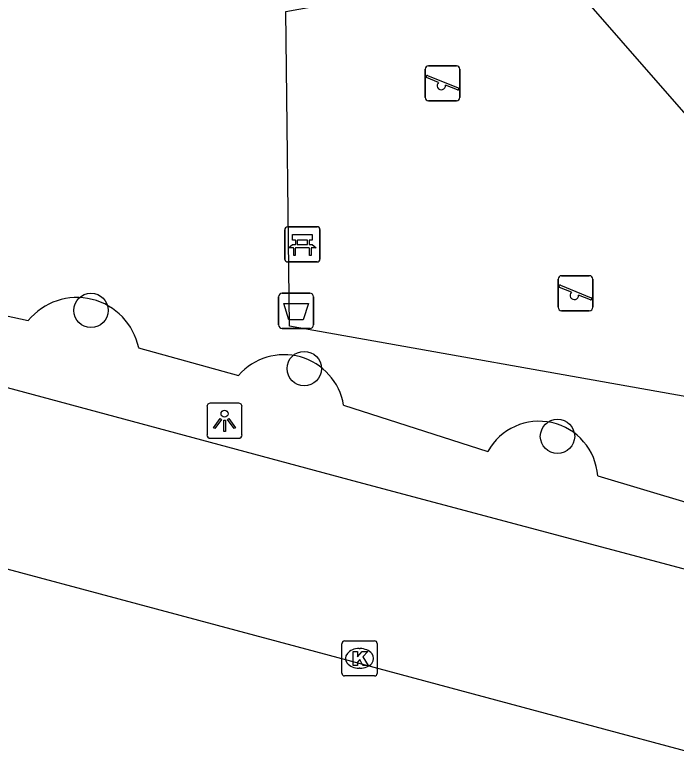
# Model space of a CAD drawing. Extents: x 162990 to 165007, y 383433 to 384336.
# Drawn here: x 163604.49 to 163623.33, y 383946.33 to 383967.74 of the extents above; entities that cross this region are included whole.
import ezdxf

# ---------------------------------------------------------------- set-up
doc = ezdxf.new("R2010")
doc.units = 0
for name, color, linetype in [('IMGEO_Afvalbak', 7, 'Continuous'), ('IMGEO_Bank', 7, 'Continuous'), ('IMGEO_Boom', 7, 'Continuous'), ('IMGEO_Groenvoorziening', 7, 'Continuous'), ('IMGEO_Kolk', 7, 'Continuous'), ('IMGEO_Lichtpunt', 7, 'Continuous'), ('IMGEO_Parkeervlak_open', 7, 'Continuous'), ('IMGEO_Rijbaan_lokaal_open', 7, 'Continuous'), ('IMGEO_Speelvoorziening', 7, 'Continuous')]:
    doc.layers.add(name, color=color, linetype=linetype)

msp = doc.modelspace()

# ---------------------------------------------------------------- linework, layer by layer
at = {"layer": 'IMGEO_Afvalbak'}
for p, q in [((163611.991, 383958.919), (163611.991, 383959.719)), ((163611.991, 383959.719), (163611.991, 383958.919)), ((163612.091, 383959.819), (163612.881, 383959.819)), ((163612.881, 383959.819), (163612.091, 383959.819)), ((163612.981, 383959.719), (163612.981, 383958.919)), ((163612.981, 383958.919), (163612.981, 383959.719)), ((163612.881, 383958.819), (163612.091, 383958.819)), ((163612.091, 383958.819), (163612.881, 383958.819))]:
    msp.add_line(p, q, dxfattribs=at)
msp.add_lwpolyline([(163612.134, 383959.533), (163612.838, 383959.533), (163612.689, 383959.063), (163612.283, 383959.063), (163612.134, 383959.533)], dxfattribs=at)
for centre, start, end in [((163612.091, 383959.719), 90, 180), ((163612.091, 383959.719), 90, 180), ((163612.881, 383959.719), 0, 90), ((163612.881, 383959.719), 360, 90), ((163612.091, 383958.919), 180, 270), ((163612.091, 383958.919), 180, 270), ((163612.881, 383958.919), 270, 0), ((163612.881, 383958.919), 270, 0)]:
    msp.add_arc(centre, 0.1, start, end, dxfattribs=at)
at = {"layer": 'IMGEO_Bank'}
for p, q in [((163612.242, 383961.711), (163613.083, 383961.711)), ((163613.083, 383961.711), (163612.242, 383961.711)), ((163613.167, 383961.636), (163613.167, 383960.795)), ((163613.167, 383960.795), (163613.167, 383961.636)), ((163612.167, 383960.786), (163612.167, 383961.627)), ((163612.167, 383961.627), (163612.167, 383960.786)), ((163612.476, 383961.217), (163612.476, 383961.323)), ((163612.52, 383961.323), (163612.52, 383961.217)), ((163612.808, 383961.329), (163612.526, 383961.329)), ((163612.526, 383961.211), (163612.808, 383961.211)), ((163612.814, 383961.217), (163612.814, 383961.323)), ((163612.858, 383961.323), (163612.858, 383961.217)), ((163612.864, 383961.109), (163612.471, 383961.109)), ((163613.092, 383960.711), (163612.251, 383960.711)), ((163612.251, 383960.711), (163613.092, 383960.711))]:
    msp.add_line(p, q, dxfattribs=at)
for points in [[(163612.47, 383961.329), (163612.384, 383961.329), (163612.384, 383961.49), (163612.947, 383961.49), (163612.947, 383961.329), (163612.864, 383961.329)], [(163612.414, 383961.109), (163612.272, 383961.109), (163612.384, 383961.211), (163612.47, 383961.211)], [(163612.864, 383961.211), (163612.947, 383961.211), (163613.059, 383961.109), (163612.92, 383961.109)], [(163612.464, 383961.102), (163612.464, 383960.895), (163612.421, 383960.895), (163612.421, 383961.102)], [(163612.914, 383961.102), (163612.914, 383960.895), (163612.87, 383960.895), (163612.87, 383961.102)]]:
    msp.add_lwpolyline(points, dxfattribs=at)
for centre, radius, start, end in [((163612.245, 383961.633), 0.0779, 92.4484, 184.2845), ((163612.245, 383961.633), 0.0779, 92.4484, 184.2845), ((163613.089, 383961.633), 0.0779, 2.4484, 94.2845), ((163613.089, 383961.633), 0.0779, 2.4484, 94.2845), ((163612.469, 383961.322), 0.00671, 2.8957, 87.1043), ((163612.469, 383961.218), 0.00671, 272.8957, 357.1043), ((163612.526, 383961.322), 0.00671, 92.8957, 177.1043), ((163612.526, 383961.218), 0.00671, 182.8957, 267.1043), ((163612.808, 383961.322), 0.00671, 2.8957, 87.1043), ((163612.808, 383961.218), 0.00671, 272.8957, 357.1043), ((163612.865, 383961.322), 0.00671, 92.8957, 177.1043), ((163612.865, 383961.218), 0.00671, 182.8957, 267.1043), ((163612.414, 383961.102), 0.00671, 2.8957, 87.1043), ((163612.471, 383961.102), 0.00671, 92.8957, 177.1043), ((163612.863, 383961.102), 0.00671, 2.8957, 87.1043), ((163612.92, 383961.102), 0.00671, 92.8957, 177.1043), ((163612.245, 383960.789), 0.0779, 182.4484, 274.2845), ((163612.245, 383960.789), 0.0779, 182.4484, 274.2845), ((163613.089, 383960.789), 0.0779, 272.4484, 4.2845), ((163613.089, 383960.789), 0.0779, 272.4484, 4.2845)]:
    msp.add_arc(centre, radius, start, end, dxfattribs=at)
at = {"layer": 'IMGEO_Boom'}
for centre in [(163606.648, 383959.331), (163612.718, 383957.676), (163619.93, 383955.745)]:
    msp.add_circle(centre, 0.489, dxfattribs=at)
at = {"layer": 'IMGEO_Groenvoorziening'}
for points in [[(163624.041, 383956.793), (163612.3, 383958.888), (163612.192, 383967.845), (163619.812, 383969.218), (163627.481, 383960.44), (163624.041, 383956.793)], [(163602.059, 383959.651), (163604.861, 383959.041)], [(163608.005, 383958.264), (163610.851, 383957.482)], [(163613.838, 383956.638), (163617.947, 383955.318)], [(163621.074, 383954.62), (163624.98, 383953.458)]]:
    msp.add_lwpolyline(points, dxfattribs=at)
for centre, radius, start, end in [((163606.248, 383957.904), 1.794, 11.5882, 140.6482), ((163612.145, 383956.354), 1.717, 9.5178, 138.9261), ((163619.407, 383954.505), 1.671, 3.9413, 150.8924)]:
    msp.add_arc(centre, radius, start, end, dxfattribs=at)
at = {"layer": 'IMGEO_Kolk'}
for p, q in [((163613.869, 383949.924), (163614.721, 383949.924)), ((163613.794, 383948.998), (163613.794, 383949.85)), ((163614.282, 383949.704), (163614.307, 383949.704)), ((163614.795, 383949.85), (163614.795, 383948.998)), ((163614.305, 383949.144), (163614.28, 383949.144)), ((163614.721, 383948.924), (163613.869, 383948.924))]:
    msp.add_line(p, q, dxfattribs=at)
for points in [[(163613.869, 383949.924), (163614.721, 383949.924)], [(163613.794, 383948.998), (163613.794, 383949.85)], [(163614.795, 383949.85), (163614.795, 383948.998)], [(163614.115, 383949.624), (163614.238, 383949.624), (163614.238, 383949.473), (163614.368, 383949.624), (163614.532, 383949.624), (163614.386, 383949.473), (163614.539, 383949.224), (163614.387, 383949.224), (163614.302, 383949.388), (163614.238, 383949.321), (163614.238, 383949.224), (163614.115, 383949.224), (163614.115, 383949.624)], [(163614.721, 383948.924), (163613.869, 383948.924)]]:
    msp.add_lwpolyline(points, dxfattribs=at)
for centre, start, end in [((163613.871, 383949.848), 91.552, 178.448), ((163613.871, 383949.848), 91.552, 178.448), ((163614.719, 383949.848), 1.552, 88.448), ((163614.719, 383949.848), 1.552, 88.448), ((163613.871, 383949), 181.552, 268.448), ((163613.871, 383949), 181.552, 268.448), ((163614.719, 383949), 271.552, 358.448), ((163614.719, 383949), 271.552, 358.448)]:
    msp.add_arc(centre, 0.0765, start, end, dxfattribs=at)
for centre, major_axis, ratio, start_param, end_param in [((163614.281, 383949.424), (-0.387, 0.002), 0.722429, 4.712389, 7.853982), ((163614.306, 383949.424), (-0.39, 0.002), 0.717154, 1.570796, 4.712389)]:
    msp.add_ellipse(centre, major_axis=major_axis, ratio=ratio, start_param=start_param, end_param=end_param, dxfattribs=at)
at = {"layer": 'IMGEO_Lichtpunt'}
for p, q in [((163609.951, 383956.592), (163609.951, 383955.785)), ((163609.951, 383956.592), (163609.951, 383955.785)), ((163610.853, 383956.687), (163610.045, 383956.687)), ((163610.853, 383956.687), (163610.045, 383956.687)), ((163610.947, 383955.785), (163610.947, 383956.592)), ((163610.947, 383955.785), (163610.947, 383956.592)), ((163610.045, 383955.691), (163610.853, 383955.691)), ((163610.045, 383955.691), (163610.853, 383955.691))]:
    msp.add_line(p, q, dxfattribs=at)
for points in [[(163610.325, 383956.256), (163610.364, 383956.228), (163610.176, 383955.966), (163610.138, 383955.993), (163610.325, 383956.256)], [(163610.427, 383956.208), (163610.474, 383956.208), (163610.474, 383955.886), (163610.427, 383955.886), (163610.427, 383956.208)], [(163610.537, 383956.228), (163610.575, 383956.255), (163610.762, 383955.993), (163610.723, 383955.965), (163610.537, 383956.228)]]:
    msp.add_lwpolyline(points, dxfattribs=at)
msp.add_circle((163610.45, 383956.39), 0.0994, dxfattribs=at)
for centre, start, end in [((163610.045, 383956.592), 90, 180), ((163610.045, 383956.592), 90, 180), ((163610.853, 383956.592), 0, 90), ((163610.853, 383956.592), 0, 90), ((163610.045, 383955.785), 180, 270), ((163610.045, 383955.785), 180, 270), ((163610.853, 383955.785), 270, 0), ((163610.853, 383955.785), 270, 360)]:
    msp.add_arc(centre, 0.0946, start, end, dxfattribs=at)
at = {"layer": 'IMGEO_Parkeervlak_open'}
msp.add_lwpolyline([(163643.317, 383946.719), (163635.514, 383948.776), (163614.246, 383954.444), (163597.843, 383958.853)], dxfattribs=at)
at = {"layer": 'IMGEO_Rijbaan_lokaal_open'}
msp.add_lwpolyline([(163596.338, 383954.095), (163598.503, 383953.515), (163613.036, 383949.618), (163631.635, 383944.624), (163644.707, 383941.132), (163645.699, 383940.867)], dxfattribs=at)
at = {"layer": 'IMGEO_Speelvoorziening'}
for p, q in [((163616.161, 383965.397), (163616.161, 383966.197)), ((163616.161, 383966.197), (163616.161, 383965.397)), ((163616.261, 383966.297), (163617.051, 383966.297)), ((163617.051, 383966.297), (163616.261, 383966.297)), ((163617.151, 383966.197), (163617.151, 383965.397)), ((163617.151, 383965.397), (163617.151, 383966.197)), ((163616.544, 383965.825), (163616.205, 383965.962)), ((163616.23, 383966.022), (163617.106, 383965.669)), ((163617.082, 383965.609), (163616.742, 383965.746)), ((163617.051, 383965.297), (163616.261, 383965.297)), ((163616.261, 383965.297), (163617.051, 383965.297)), ((163619.946, 383959.421), (163619.946, 383960.221)), ((163619.946, 383960.221), (163619.946, 383959.421)), ((163620.046, 383960.321), (163620.836, 383960.321)), ((163620.836, 383960.321), (163620.046, 383960.321)), ((163620.936, 383960.221), (163620.936, 383959.421)), ((163620.936, 383959.421), (163620.936, 383960.221)), ((163620.329, 383959.849), (163619.99, 383959.986)), ((163620.015, 383960.046), (163620.891, 383959.693)), ((163620.867, 383959.633), (163620.527, 383959.77)), ((163620.836, 383959.321), (163620.046, 383959.321)), ((163620.046, 383959.321), (163620.836, 383959.321))]:
    msp.add_line(p, q, dxfattribs=at)
for centre, radius, start, end in [((163616.261, 383966.197), 0.1, 90, 180), ((163616.261, 383966.197), 0.1, 90, 180), ((163617.051, 383966.197), 0.1, 0, 90), ((163617.051, 383966.197), 0.1, 360, 90), ((163616.218, 383965.992), 0.0327, 68.078, 248.078), ((163616.623, 383965.735), 0.12, 130.9928, 5.1632), ((163617.094, 383965.639), 0.0327, 248.078, 68.078), ((163616.261, 383965.397), 0.1, 180, 270), ((163616.261, 383965.397), 0.1, 180, 270), ((163617.051, 383965.397), 0.1, 270, 0), ((163617.051, 383965.397), 0.1, 270, 0), ((163620.046, 383960.221), 0.1, 90, 180), ((163620.046, 383960.221), 0.1, 90, 180), ((163620.836, 383960.221), 0.1, 0, 90), ((163620.836, 383960.221), 0.1, 360, 90), ((163620.003, 383960.016), 0.0327, 68.078, 248.078), ((163620.408, 383959.759), 0.12, 130.9928, 5.1632), ((163620.879, 383959.663), 0.0327, 248.078, 68.078), ((163620.046, 383959.421), 0.1, 180, 270), ((163620.046, 383959.421), 0.1, 180, 270), ((163620.836, 383959.421), 0.1, 270, 0), ((163620.836, 383959.421), 0.1, 270, 0)]:
    msp.add_arc(centre, radius, start, end, dxfattribs=at)

doc.saveas('drawing.dxf')
